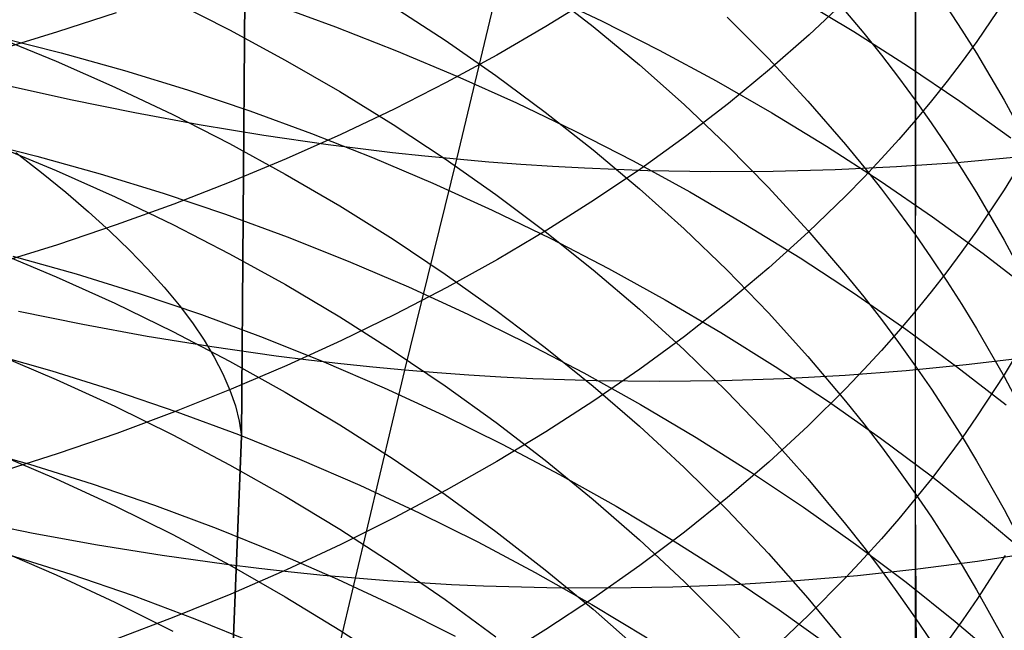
# Model space of a CAD drawing. Extents: x -383 to 1849, y -1185 to -529.
# Tile 268 of 656: x 214.64 to 221.96, y -1082.33 to -1077.79. Entities that reach past the tile are written whole.
import ezdxf

# ---------------------------------------------------------------- set-up
doc = ezdxf.new("R2010")
doc.units = 0
doc.layers.add('PREDEFINITO', color=7, linetype='CONTINUOUS')

msp = doc.modelspace()

# ---------------------------------------------------------------- linework, layer by layer
at = {"layer": 'PREDEFINITO'}
for p, q in [((221.3005, -1075.6237, 650.5404), (221.3007, -1078.5383, 648.1153)), ((217.8894, -1078.8288, 493.5982), (218.2685, -1077.2364, 492.4002)), ((221.2993, -1077.3623, 628.0638), (221.2993, -1078.3883, 626.8356)), ((216.2887, -1080.8894, 420), (216.3137, -1077.3784, 420)), ((216.2887, -1080.8894, 370), (216.3137, -1077.3784, 370)), ((216.3137, -1077.3784, 395), (216.2887, -1080.8894, 395)), ((216.2887, -1080.8894, 420), (216.3137, -1077.3784, 420)), ((218.5276, -1077.5886, 533.0987), (218.9649, -1077.7975, 533.0128)), ((218.5471, -1077.5638, 622.3817), (218.9031, -1077.8409, 622.5736)), ((215.7761, -1077.6532, 618.8149), (216.1985, -1077.8663, 618.9503)), ((218.9078, -1077.6218, 652.8712), (218.5525, -1077.8412, 653.1271)), ((220.4362, -1077.6319, 531.5143), (220.8435, -1077.8777, 531.39)), ((220.7904, -1077.6364, 649.9506), (220.5106, -1077.9022, 650.2485)), ((221.9623, -1077.6518, 647.16), (221.757, -1077.9527, 647.4842)), ((216.5267, -1077.6758, 534.539), (216.9864, -1077.8426, 534.4912)), ((217.4156, -1077.6916, 620.6301), (217.8029, -1077.9436, 620.7973)), ((220.7823, -1077.7283, 626.3388), (220.9171, -1077.8906, 626.4608)), ((221.5355, -1077.6978, 628.3266), (221.6478, -1077.868, 628.46)), ((215.3555, -1077.738, 656.0902), (214.9188, -1077.8815, 656.2644)), ((218.9649, -1077.7975, 533.0128), (219.3953, -1078.0165, 532.9179)), ((219.9007, -1077.7723, 624.4211), (220.208, -1078.08, 624.6433)), ((214.9188, -1077.8815, 656.2644), (214.4754, -1078.0162, 656.4281)), ((216.1985, -1077.8663, 618.9503), (216.6129, -1078.0903, 619.0926)), ((216.9864, -1077.8426, 534.4912), (217.4412, -1078.0206, 534.4343)), ((218.5525, -1077.8412, 653.1271), (218.1861, -1078.0533, 653.3745)), ((218.9031, -1077.8409, 622.5736), (219.2476, -1078.1271, 622.7717)), ((220.8435, -1077.8777, 531.39), (221.242, -1078.1325, 531.257)), ((221.6478, -1077.868, 628.46), (221.7562, -1078.0398, 628.5947)), ((214.465, -1077.9174, 617.231), (214.9088, -1078.0986, 617.3412)), ((214.472, -1077.9171, 535.8415), (214.9465, -1078.0364, 535.8315)), ((217.8029, -1077.9436, 620.7973), (218.1803, -1078.2055, 620.971)), ((220.5106, -1077.9022, 650.2485), (220.2169, -1078.1615, 650.5393)), ((220.9171, -1077.8906, 626.4608), (221.0482, -1078.0547, 626.5843)), ((221.757, -1077.9527, 647.4842), (221.6486, -1078.1012, 647.6442)), ((217.4412, -1078.0206, 534.4343), (217.8904, -1078.2098, 534.3682)), ((219.3953, -1078.0165, 532.9179), (219.8183, -1078.2454, 532.8141)), ((214.9088, -1078.0986, 617.3412), (215.3461, -1078.2915, 617.4584)), ((214.9465, -1078.0364, 535.8315), (215.4179, -1078.1682, 535.8121)), ((216.6129, -1078.0903, 619.0926), (217.0188, -1078.3249, 619.2416)), ((218.1861, -1078.0533, 653.3745), (217.8094, -1078.2578, 653.613)), ((220.208, -1078.08, 624.6433), (220.5021, -1078.3957, 624.8712)), ((221.0482, -1078.0547, 626.5843), (221.1757, -1078.2206, 626.7092)), ((221.6486, -1078.1012, 647.6442), (221.5364, -1078.2483, 647.8028)), ((221.7562, -1078.0398, 628.5947), (221.9618, -1078.3879, 628.8675)), ((215.4179, -1078.1682, 535.8121), (215.8856, -1078.3121, 535.7836)), ((219.2476, -1078.1271, 622.7717), (219.5802, -1078.4221, 622.9759)), ((220.2169, -1078.1615, 650.5393), (219.9099, -1078.4143, 650.8227)), ((221.242, -1078.1325, 531.257), (221.6313, -1078.3961, 531.1152)), ((217.8904, -1078.2098, 534.3682), (218.3337, -1078.4097, 534.2932)), ((218.1803, -1078.2055, 620.971), (218.5471, -1078.4769, 621.1511)), ((219.8183, -1078.2454, 532.8141), (220.2335, -1078.484, 532.7014)), ((221.1757, -1078.2206, 626.7092), (221.2994, -1078.3883, 626.8354)), ((215.0151, -1078.3858, 493.3092), (214.5375, -1078.2785, 493.3081)), ((215.3461, -1078.2915, 617.4584), (215.7761, -1078.4959, 617.5827)), ((215.8856, -1078.3121, 535.7836), (216.3493, -1078.4681, 535.7459)), ((217.8094, -1078.2578, 653.613), (217.4226, -1078.4546, 653.8426)), ((221.5364, -1078.2483, 647.8028), (221.4205, -1078.3941, 647.9598)), ((215.4939, -1078.4838, 493.3235), (215.0151, -1078.3858, 493.3092)), ((217.0188, -1078.3249, 619.2416), (217.4156, -1078.57, 619.3973)), ((221.2993, -1078.3883, 626.8356), (221.2993, -1079.3888, 625.5885)), ((221.2994, -1078.3883, 626.8354), (221.4193, -1078.5578, 626.9629)), ((221.4205, -1078.3941, 647.9598), (221.3007, -1078.5383, 648.1153)), ((221.9618, -1078.3879, 628.8675), (222.1521, -1078.7417, 629.1448)), ((217.4226, -1078.4546, 653.8426), (217.0263, -1078.6436, 654.063)), ((218.3337, -1078.4097, 534.2932), (218.7706, -1078.6201, 534.2094)), ((219.5802, -1078.4221, 622.9759), (219.9005, -1078.7256, 623.1861)), ((219.9099, -1078.4143, 650.8227), (219.5901, -1078.6603, 651.0985)), ((220.5021, -1078.3957, 624.8712), (220.7823, -1078.7192, 625.1048)), ((221.6313, -1078.3961, 531.1152), (222.0108, -1078.6682, 530.9648)), ((215.9735, -1078.5725, 493.3512), (215.4939, -1078.4838, 493.3235)), ((215.7761, -1078.4959, 617.5827), (216.1986, -1078.7116, 617.7138)), ((216.3493, -1078.4681, 535.7459), (216.8084, -1078.6357, 535.6992)), ((218.5471, -1078.4769, 621.1511), (218.903, -1078.7578, 621.3374)), ((220.2335, -1078.484, 532.7014), (220.6404, -1078.7321, 532.5801)), ((221.3007, -1078.5383, 648.1153), (221.1771, -1078.6811, 648.2691)), ((221.3007, -1078.5383, 648.1153), (221.2998, -1079.9611, 646.8607)), ((216.4534, -1078.6515, 493.3923), (215.9735, -1078.5725, 493.3512)), ((217.4156, -1078.57, 619.3973), (217.8029, -1078.8252, 619.5595)), ((221.4193, -1078.5578, 626.9629), (221.5354, -1078.729, 627.0917)), ((214.2913, -1078.6848, 537.0598), (214.7658, -1078.8043, 537.05)), ((216.9329, -1078.7207, 493.4471), (216.4534, -1078.6515, 493.3923)), ((217.0263, -1078.6436, 654.063), (216.621, -1078.8245, 654.274)), ((216.8084, -1078.6357, 535.6992), (217.2624, -1078.8148, 535.6436)), ((218.7706, -1078.6201, 534.2094), (219.2005, -1078.841, 534.1167)), ((219.5901, -1078.6603, 651.0985), (219.2579, -1078.8994, 651.3665)), ((221.1771, -1078.6811, 648.2691), (221.0498, -1078.8224, 648.4213)), ((214.4658, -1078.7285, 615.993), (214.9097, -1078.9117, 616.0995)), ((216.1986, -1078.7116, 617.7138), (216.613, -1078.9383, 617.8517)), ((217.1725, -1078.7516, 493.4797), (216.9329, -1078.7207, 493.4471)), ((217.4118, -1078.7799, 493.5157), (217.1725, -1078.7516, 493.4797)), ((218.903, -1078.7578, 621.3374), (219.2476, -1079.0479, 621.5298)), ((219.9005, -1078.7256, 623.1861), (220.2079, -1079.0376, 623.402)), ((220.6404, -1078.7321, 532.5801), (221.0384, -1078.9893, 532.4502)), ((220.7823, -1078.7192, 625.1048), (220.9171, -1078.8838, 625.2236)), ((221.5354, -1078.729, 627.0917), (221.6477, -1078.9018, 627.2218)), ((222.1516, -1078.7436, 645.5997), (221.9614, -1079.0559, 645.9231)), ((214.6083, -1078.7771, 427.4013), (214.8002, -1078.9262, 426.9622)), ((214.7658, -1078.8043, 537.05), (215.237, -1078.9365, 537.0311)), ((216.621, -1078.8245, 654.274), (216.2072, -1078.9972, 654.4754)), ((217.2624, -1078.8148, 535.6436), (217.7109, -1079.0051, 535.5791)), ((217.6508, -1078.8057, 493.5552), (217.4118, -1078.7799, 493.5157)), ((217.5037, -1080.3986, 494.8255), (217.8894, -1078.8288, 493.5982)), ((217.8894, -1078.8288, 493.5982), (217.6508, -1078.8057, 493.5552)), ((217.8029, -1078.8252, 619.5595), (218.1802, -1079.0905, 619.728)), ((218.1276, -1078.8494, 493.6446), (217.8894, -1078.8288, 493.5982)), ((221.0498, -1078.8224, 648.4213), (220.9188, -1078.9621, 648.5718)), ((222.0578, -1078.8139, 494.9341), (221.6114, -1078.8546, 494.7365)), ((218.3653, -1078.8674, 493.6946), (218.1276, -1078.8494, 493.6446)), ((218.6025, -1078.8827, 493.7479), (218.3653, -1078.8674, 493.6946)), ((218.839, -1078.8956, 493.8047), (218.6025, -1078.8827, 493.7479)), ((219.3102, -1078.9136, 493.9282), (218.839, -1078.8956, 493.8047)), ((219.2579, -1078.8994, 651.3665), (218.9138, -1079.1313, 651.6265)), ((219.2005, -1078.841, 534.1167), (219.6231, -1079.0719, 534.0154)), ((221.1599, -1078.8859, 494.5505), (220.7036, -1078.9075, 494.3763)), ((220.9171, -1078.8838, 625.2236), (221.0482, -1079.0503, 625.3438)), ((221.6114, -1078.8546, 494.7365), (221.1599, -1078.8859, 494.5505)), ((221.6477, -1078.9018, 627.2218), (221.7562, -1079.0763, 627.353)), ((214.8002, -1078.9262, 426.9622), (214.9809, -1079.0736, 426.5178)), ((214.9097, -1078.9117, 616.0995), (215.3469, -1079.1069, 616.2129)), ((215.237, -1078.9365, 537.0311), (215.7046, -1079.081, 537.0032)), ((216.613, -1078.9383, 617.8517), (217.0189, -1079.1759, 617.9961)), ((219.7782, -1078.9215, 494.0649), (219.3102, -1078.9136, 493.9282)), ((220.2429, -1078.9194, 494.2144), (219.7782, -1078.9215, 494.0649)), ((220.7036, -1078.9075, 494.3763), (220.2429, -1078.9194, 494.2144)), ((220.9188, -1078.9621, 648.5718), (220.7842, -1079.1002, 648.7207)), ((216.2072, -1078.9972, 654.4754), (215.7852, -1079.1615, 654.667)), ((217.7109, -1079.0051, 535.5791), (218.1534, -1079.2064, 535.5059)), ((219.2476, -1079.0479, 621.5298), (219.5802, -1079.3468, 621.7281)), ((220.2079, -1079.0376, 623.402), (220.502, -1079.3576, 623.6236)), ((221.0384, -1078.9893, 532.4502), (221.4271, -1079.2556, 532.3117)), ((221.0482, -1079.0503, 625.3438), (221.1757, -1079.2186, 625.4654)), ((214.9809, -1079.0736, 426.5178), (215.1502, -1079.2192, 426.0688)), ((215.3469, -1079.1069, 616.2129), (215.777, -1079.3137, 616.3331)), ((215.7046, -1079.081, 537.0032), (216.1681, -1079.2376, 536.9664)), ((218.1802, -1079.0905, 619.728), (218.5471, -1079.3655, 619.9027)), ((219.6231, -1079.0719, 534.0154), (220.0377, -1079.3126, 533.9055)), ((220.7842, -1079.1002, 648.7207), (220.5044, -1079.3717, 649.0131)), ((221.9614, -1079.0559, 645.9231), (221.7561, -1079.3631, 646.2413)), ((221.7562, -1079.0763, 627.353), (221.9617, -1079.4297, 627.619)), ((215.7852, -1079.1615, 654.667), (215.3556, -1079.3171, 654.8486)), ((217.0189, -1079.1759, 617.9961), (217.4157, -1079.424, 618.1469)), ((218.9138, -1079.1313, 651.6265), (218.5583, -1079.356, 651.8784)), ((215.1502, -1079.2192, 426.0688), (215.3081, -1079.3627, 425.6155)), ((216.1681, -1079.2376, 536.9664), (216.6269, -1079.4061, 536.9208)), ((218.1534, -1079.2064, 535.5059), (218.5893, -1079.4185, 535.424)), ((221.1757, -1079.2186, 625.4654), (221.2994, -1079.3888, 625.5882)), ((221.4271, -1079.2556, 532.3117), (221.806, -1079.5305, 532.1648)), ((215.3556, -1079.3171, 654.8486), (214.9189, -1079.4641, 655.02)), ((215.777, -1079.3137, 616.3331), (216.1995, -1079.5319, 616.46)), ((219.5802, -1079.3468, 621.7281), (219.9005, -1079.6545, 621.9322)), ((220.0377, -1079.3126, 533.9055), (220.4439, -1079.563, 533.7871)), ((215.3081, -1079.3627, 425.6155), (215.4543, -1079.5041, 425.1583)), ((216.6269, -1079.4061, 536.9208), (217.0806, -1079.5863, 536.8666)), ((218.5583, -1079.356, 651.8784), (218.1918, -1079.5731, 652.1218)), ((218.5471, -1079.3655, 619.9027), (218.903, -1079.65, 620.0834)), ((218.5893, -1079.4185, 535.424), (219.0183, -1079.6411, 535.3336)), ((220.5044, -1079.3717, 649.0131), (220.2108, -1079.6366, 649.2986)), ((220.502, -1079.3576, 623.6236), (220.7823, -1079.6856, 623.8507)), ((221.2993, -1079.3888, 625.5885), (221.2995, -1080.3644, 624.3208)), ((221.2994, -1079.3888, 625.5882), (221.4193, -1079.5608, 625.7124)), ((221.7561, -1079.3631, 646.2413), (221.6477, -1079.5147, 646.3984)), ((214.9189, -1079.4641, 655.02), (214.4756, -1079.6021, 655.1809)), ((217.4157, -1079.424, 618.1469), (217.803, -1079.6824, 618.304)), ((221.9617, -1079.4297, 627.619), (222.152, -1079.7889, 627.8893)), ((214.465, -1079.517, 614.7401), (214.9089, -1079.7024, 614.843)), ((214.5872, -1079.5492, 538.2826), (215.0584, -1079.6818, 538.264)), ((215.4543, -1079.5041, 425.1583), (215.5889, -1079.6433, 424.6977)), ((216.1995, -1079.5319, 616.46), (216.6139, -1079.7613, 616.5933)), ((220.4439, -1079.563, 533.7871), (220.8413, -1079.8227, 533.6603)), ((221.4193, -1079.5608, 625.7124), (221.5354, -1079.7344, 625.8378)), ((221.6477, -1079.5147, 646.3984), (221.5355, -1079.665, 646.554)), ((221.806, -1079.5305, 532.1648), (222.1746, -1079.814, 532.0097)), ((217.0806, -1079.5863, 536.8666), (217.5288, -1079.7778, 536.8037)), ((218.1918, -1079.5731, 652.1218), (217.8149, -1079.7825, 652.3566)), ((220.2108, -1079.6366, 649.2986), (219.9039, -1079.8947, 649.5767)), ((214.9089, -1079.7024, 614.843), (215.3462, -1079.8997, 614.9526)), ((215.0584, -1079.6818, 538.264), (215.5258, -1079.8269, 538.2367)), ((215.5889, -1079.6433, 424.6977), (215.7117, -1079.7802, 424.2341)), ((217.803, -1079.6824, 618.304), (218.1803, -1079.9509, 618.4672)), ((218.903, -1079.65, 620.0834), (219.2476, -1079.9437, 620.2701)), ((219.0183, -1079.6411, 535.3336), (219.4398, -1079.8739, 535.2347)), ((219.9005, -1079.6545, 621.9322), (220.2079, -1079.9706, 622.1419)), ((220.7823, -1079.6856, 623.8507), (220.9172, -1079.8525, 623.9662)), ((221.5355, -1079.665, 646.554), (221.4195, -1079.8138, 646.7081)), ((215.7117, -1079.7802, 424.2341), (215.8227, -1079.9145, 423.768)), ((216.6139, -1079.7613, 616.5933), (217.0198, -1080.0016, 616.733)), ((217.8149, -1079.7825, 652.3566), (217.428, -1079.9841, 652.5826)), ((217.5288, -1079.7778, 536.8037), (217.9708, -1079.9806, 536.7323)), ((221.5354, -1079.7344, 625.8378), (221.6477, -1079.9098, 625.9644)), ((215.5258, -1079.8269, 538.2367), (215.9891, -1079.9843, 538.2008)), ((220.8413, -1079.8227, 533.6603), (221.2293, -1080.0916, 533.5252)), ((220.9172, -1079.8525, 623.9662), (221.0484, -1080.0212, 624.083)), ((221.4195, -1079.8138, 646.7081), (221.2998, -1079.9611, 646.8607)), ((215.3462, -1079.8997, 614.9526), (215.7763, -1080.1088, 615.0687)), ((215.8227, -1079.9145, 423.768), (215.922, -1080.0463, 423.2997)), ((219.4398, -1079.8739, 535.2347), (219.8534, -1080.1168, 535.1274)), ((219.9039, -1079.8947, 649.5767), (219.5841, -1080.146, 649.8474)), ((221.6477, -1079.9098, 625.9644), (221.7562, -1080.0868, 626.0922)), ((215.1075, -1080.0587, 494.5552), (214.6288, -1079.961, 494.5413)), ((215.9891, -1079.9843, 538.2008), (216.4477, -1080.1537, 538.1563)), ((217.0198, -1080.0016, 616.733), (217.4166, -1080.2526, 616.8789)), ((217.428, -1079.9841, 652.5826), (217.0315, -1080.1777, 652.7996)), ((217.9708, -1079.9806, 536.7323), (218.4064, -1080.1942, 536.6526)), ((218.1803, -1079.9509, 618.4672), (218.5472, -1080.2293, 618.6364)), ((219.2476, -1079.9437, 620.2701), (219.5802, -1080.2466, 620.4624)), ((220.2079, -1079.9706, 622.1419), (220.502, -1080.295, 622.3571)), ((221.2998, -1079.9611, 646.8607), (221.1762, -1080.1069, 647.0116)), ((221.2998, -1079.9611, 646.8607), (221.3004, -1081.3558, 645.5774)), ((215.587, -1080.1469, 494.5824), (215.1075, -1080.0587, 494.5552)), ((215.922, -1080.0463, 423.2997), (216.0094, -1080.1755, 422.8298)), ((221.0484, -1080.0212, 624.083), (221.1759, -1080.1919, 624.2012)), ((216.0669, -1080.2251, 494.6228), (215.587, -1080.1469, 494.5824)), ((215.7763, -1080.1088, 615.0687), (216.1988, -1080.3295, 615.1911)), ((219.5841, -1080.146, 649.8474), (219.252, -1080.3901, 650.1104)), ((219.8534, -1080.1168, 535.1274), (220.2585, -1080.3695, 535.0119)), ((221.1762, -1080.1069, 647.0116), (221.0489, -1080.2511, 647.161)), ((221.2293, -1080.0916, 533.5252), (221.6074, -1080.3693, 533.3819)), ((221.7562, -1080.0868, 626.0922), (221.9618, -1080.4454, 626.3511)), ((222.1522, -1080.1137, 644.3408), (221.9621, -1080.4322, 644.6579)), ((216.0094, -1080.1755, 422.8298), (216.085, -1080.3018, 422.3587)), ((216.5466, -1080.2933, 494.6768), (216.0669, -1080.2251, 494.6228)), ((216.4477, -1080.1537, 538.1563), (216.9012, -1080.335, 538.1034)), ((217.0315, -1080.1777, 652.7996), (216.626, -1080.363, 653.0074)), ((218.4064, -1080.1942, 536.6526), (218.8349, -1080.4185, 536.5645)), ((221.1759, -1080.1919, 624.2012), (221.2997, -1080.3644, 624.3206)), ((214.4042, -1080.2697, 539.5284), (214.8756, -1080.4027, 539.5102)), ((214.4649, -1080.2794, 613.4715), (214.9088, -1080.4667, 613.5707)), ((216.7862, -1080.3235, 494.7088), (216.5466, -1080.2933, 494.6768)), ((217.4166, -1080.2526, 616.8789), (217.8038, -1080.5141, 617.0309)), ((218.5472, -1080.2293, 618.6364), (218.9031, -1080.5173, 618.8115)), ((219.5802, -1080.2466, 620.4624), (219.9005, -1080.5582, 620.6604)), ((220.502, -1080.295, 622.3571), (220.7823, -1080.6274, 622.5776)), ((221.0489, -1080.2511, 647.161), (220.9179, -1080.3938, 647.3087)), ((216.085, -1080.3018, 422.3587), (216.1489, -1080.4253, 421.8868)), ((216.1988, -1080.3295, 615.1911), (216.6132, -1080.5614, 615.3199)), ((216.626, -1080.363, 653.0074), (216.2119, -1080.5399, 653.2057)), ((217.0257, -1080.3512, 494.7443), (216.7862, -1080.3235, 494.7088)), ((216.9012, -1080.335, 538.1034), (217.3491, -1080.5278, 538.0422)), ((217.2648, -1080.3762, 494.7832), (217.0257, -1080.3512, 494.7443)), ((220.2585, -1080.3695, 535.0119), (220.6548, -1080.6317, 534.8882)), ((221.6799, -1080.3589, 496.1429), (221.2324, -1080.4032, 495.948)), ((221.2995, -1080.3644, 624.3208), (221.2996, -1081.3153, 623.0342)), ((221.2997, -1080.3644, 624.3206), (221.4197, -1080.5386, 624.4412)), ((221.6074, -1080.3693, 533.3819), (221.9753, -1080.6558, 533.2305)), ((222.1219, -1080.3049, 496.3489), (221.6799, -1080.3589, 496.1429)), ((214.8756, -1080.4027, 539.5102), (215.3433, -1080.5484, 539.4835)), ((216.1489, -1080.4253, 421.8868), (216.2011, -1080.5459, 421.4146)), ((217.135, -1081.9458, 496.0859), (217.5037, -1080.3986, 494.8255)), ((217.5037, -1080.3986, 494.8255), (217.2648, -1080.3762, 494.7832)), ((217.7421, -1080.4183, 494.8713), (217.5037, -1080.3986, 494.8255)), ((217.98, -1080.4353, 494.9205), (217.7421, -1080.4183, 494.8713)), ((218.2175, -1080.4497, 494.9731), (217.98, -1080.4353, 494.9205)), ((218.8349, -1080.4185, 536.5645), (219.2559, -1080.6532, 536.4681)), ((219.252, -1080.3901, 650.1104), (218.908, -1080.6269, 650.3655)), ((220.7797, -1080.4379, 495.7645), (220.3222, -1080.4628, 495.5927)), ((221.2324, -1080.4032, 495.948), (220.7797, -1080.4379, 495.7645)), ((220.9179, -1080.3938, 647.3087), (220.7833, -1080.5348, 647.4548)), ((221.9621, -1080.4322, 644.6579), (221.7567, -1080.7457, 644.97)), ((221.9618, -1080.4454, 626.3511), (222.1521, -1080.8098, 626.6142)), ((214.9088, -1080.4667, 613.5707), (215.346, -1080.6662, 613.6764)), ((217.8038, -1080.5141, 617.0309), (218.1811, -1080.7858, 617.1888)), ((218.4544, -1080.4615, 495.029), (218.2175, -1080.4497, 494.9731)), ((218.9262, -1080.4772, 495.1508), (218.4544, -1080.4615, 495.029)), ((218.9031, -1080.5173, 618.8115), (219.2476, -1080.8148, 618.9923)), ((219.3951, -1080.4825, 495.2856), (218.9262, -1080.4772, 495.1508)), ((219.8606, -1080.4777, 495.433), (219.3951, -1080.4825, 495.2856)), ((220.3222, -1080.4628, 495.5927), (219.8606, -1080.4777, 495.433)), ((215.3433, -1080.5484, 539.4835), (215.8068, -1080.7066, 539.4485)), ((216.2119, -1080.5399, 653.2057), (215.7898, -1080.7082, 653.3944)), ((216.2011, -1080.5459, 421.4146), (216.2418, -1080.6635, 420.9424)), ((216.6132, -1080.5614, 615.3199), (217.0191, -1080.8044, 615.4548)), ((217.3491, -1080.5278, 538.0422), (217.7909, -1080.7319, 537.9727)), ((219.9005, -1080.5582, 620.6604), (220.2079, -1080.8784, 620.8639)), ((220.7833, -1080.5348, 647.4548), (220.5035, -1080.812, 647.7419)), ((221.4197, -1080.5386, 624.4412), (221.5358, -1080.7147, 624.5631)), ((216.2418, -1080.6635, 420.9424), (216.2709, -1080.778, 420.4707)), ((218.908, -1080.6269, 650.3655), (218.5526, -1080.8562, 650.6126)), ((219.2559, -1080.6532, 536.4681), (219.6689, -1080.8981, 536.3637)), ((220.6548, -1080.6317, 534.8882), (221.0416, -1080.9032, 534.7564)), ((220.7823, -1080.6274, 622.5776), (220.9172, -1080.7965, 622.6898)), ((215.346, -1080.6662, 613.6764), (215.7761, -1080.8776, 613.7884)), ((215.7898, -1080.7082, 653.3944), (215.3599, -1080.8677, 653.5732)), ((215.8068, -1080.7066, 539.4485), (216.2657, -1080.8769, 539.4053)), ((217.7909, -1080.7319, 537.9727), (218.2261, -1080.9471, 537.8951)), ((221.5358, -1080.7147, 624.5631), (221.6482, -1080.8924, 624.6861)), ((216.2709, -1080.778, 420.4707), (216.2887, -1080.8894, 420)), ((217.0191, -1080.8044, 615.4548), (217.4159, -1081.0582, 615.5957)), ((218.1811, -1080.7858, 617.1888), (218.548, -1081.0676, 617.3526)), ((220.9172, -1080.7965, 622.6898), (221.0484, -1080.9676, 622.8033)), ((221.7567, -1080.7457, 644.97), (221.6484, -1080.9004, 645.124)), ((215.3599, -1080.8677, 653.5732), (214.923, -1081.0182, 653.742)), ((215.7761, -1080.8776, 613.7884), (216.1985, -1081.1007, 613.9066)), ((216.2657, -1080.8769, 539.4053), (216.7194, -1081.0592, 539.3539)), ((218.5526, -1080.8562, 650.6126), (218.1863, -1081.0778, 650.8514)), ((219.2476, -1080.8148, 618.9923), (219.5802, -1081.1213, 619.1787)), ((220.2079, -1080.8784, 620.8639), (220.502, -1081.207, 621.0726)), ((220.5035, -1080.812, 647.7419), (220.2099, -1081.0824, 648.022)), ((216.2171, -1082.6458, 420), (216.2887, -1080.8894, 420)), ((216.2171, -1082.6458, 370), (216.2887, -1080.8894, 370)), ((216.2887, -1080.8894, 395), (216.2171, -1082.6458, 395)), ((216.2171, -1082.6458, 420), (216.2887, -1080.8894, 420)), ((216.2887, -1080.8894, 420), (216.2887, -1080.8894, 370)), ((218.2261, -1080.9471, 537.8951), (218.6543, -1081.1731, 537.8093)), ((219.6689, -1080.8981, 536.3637), (220.0735, -1081.153, 536.2512)), ((221.0416, -1080.9032, 534.7564), (221.4186, -1081.1837, 534.6167)), ((221.6484, -1080.9004, 645.124), (221.5362, -1081.0537, 645.2766)), ((221.6482, -1080.8924, 624.6861), (221.7568, -1081.0718, 624.8103)), ((214.2389, -1080.9644, 540.7911), (214.7103, -1081.0977, 540.7734)), ((214.465, -1081.017, 612.1885), (214.9089, -1081.2062, 612.284)), ((214.923, -1081.0182, 653.742), (214.4794, -1081.1596, 653.9006)), ((221.0484, -1080.9676, 622.8033), (221.1759, -1081.1405, 622.918)), ((214.7103, -1081.0977, 540.7734), (215.1779, -1081.2438, 540.7475)), ((216.1985, -1081.1007, 613.9066), (216.613, -1081.3351, 614.0308)), ((216.7194, -1081.0592, 539.3539), (217.1675, -1081.2532, 539.2944)), ((217.4159, -1081.0582, 615.5957), (217.8033, -1081.3226, 615.7425)), ((218.1863, -1081.0778, 650.8514), (217.8095, -1081.2916, 651.0818)), ((218.548, -1081.0676, 617.3526), (218.9038, -1081.359, 617.522)), ((220.2099, -1081.0824, 648.022), (219.9029, -1081.346, 648.295)), ((221.5362, -1081.0537, 645.2766), (221.4202, -1081.2055, 645.4278)), ((221.7568, -1081.0718, 624.8103), (221.9625, -1081.4352, 625.0619)), ((218.6543, -1081.1731, 537.8093), (219.0749, -1081.4096, 537.7156)), ((219.5802, -1081.1213, 619.1787), (219.9005, -1081.4368, 619.3705)), ((220.0735, -1081.153, 536.2512), (220.4691, -1081.4175, 536.1307)), ((221.1759, -1081.1405, 622.918), (221.2997, -1081.3153, 623.034)), ((214.9089, -1081.2062, 612.284), (215.3461, -1081.4077, 612.3857)), ((215.1779, -1081.2438, 540.7475), (215.6414, -1081.4025, 540.7135)), ((220.502, -1081.207, 621.0726), (220.7823, -1081.5437, 621.2865)), ((221.4202, -1081.2055, 645.4278), (221.3004, -1081.3558, 645.5774)), ((221.4186, -1081.1837, 534.6167), (221.7853, -1081.4731, 534.469)), ((217.1675, -1081.2532, 539.2944), (217.6094, -1081.4587, 539.2269)), ((217.8095, -1081.2916, 651.0818), (217.4228, -1081.4973, 651.3034)), ((217.8033, -1081.3226, 615.7425), (218.1806, -1081.5973, 615.895)), ((221.2996, -1081.3153, 623.0342), (221.2996, -1082.2404, 621.7294)), ((221.2997, -1081.3153, 623.034), (221.4197, -1081.4919, 623.1512)), ((216.613, -1081.3351, 614.0308), (217.0188, -1081.5808, 614.1609)), ((218.9038, -1081.359, 617.522), (219.2483, -1081.66, 617.697)), ((219.9029, -1081.346, 648.295), (219.5832, -1081.6025, 648.5606)), ((221.3004, -1081.3558, 645.5774), (221.1769, -1081.5045, 645.7255)), ((221.3004, -1081.3558, 645.5774), (221.3071, -1082.7187, 644.2588)), ((215.3461, -1081.4077, 612.3857), (215.7762, -1081.6212, 612.4935)), ((215.6414, -1081.4025, 540.7135), (216.1001, -1081.5736, 540.6715)), ((217.6094, -1081.4587, 539.2269), (218.0448, -1081.6753, 539.1515)), ((219.0749, -1081.4096, 537.7156), (219.4875, -1081.6565, 537.614)), ((219.9005, -1081.4368, 619.3705), (220.2079, -1081.761, 619.5676)), ((220.4691, -1081.4175, 536.1307), (220.8553, -1081.6915, 536.0024)), ((221.9625, -1081.4352, 625.0619), (222.153, -1081.8045, 625.3175)), ((214.7369, -1081.6121, 495.8186), (214.2581, -1081.5147, 495.8048)), ((217.4228, -1081.4973, 651.3034), (217.0265, -1081.6948, 651.5162)), ((220.7823, -1081.5437, 621.2865), (220.9172, -1081.715, 621.3953)), ((221.1769, -1081.5045, 645.7255), (221.0496, -1081.6517, 645.872)), ((221.4197, -1081.4919, 623.1512), (221.5359, -1081.6703, 623.2695)), ((221.7853, -1081.4731, 534.469), (222.1411, -1081.771, 534.3136)), ((215.2167, -1081.6995, 495.8455), (214.7369, -1081.6121, 495.8186)), ((216.1001, -1081.5736, 540.6715), (216.5536, -1081.7569, 540.6216)), ((217.0188, -1081.5808, 614.1609), (217.4156, -1081.8373, 614.2968)), ((218.1806, -1081.5973, 615.895), (218.5475, -1081.8821, 616.0531)), ((219.5832, -1081.6025, 648.5606), (219.2511, -1081.8517, 648.8187)), ((215.7762, -1081.6212, 612.4935), (216.1988, -1081.8465, 612.6072)), ((218.0448, -1081.6753, 539.1515), (218.4731, -1081.903, 539.0683)), ((219.2483, -1081.66, 617.697), (219.5808, -1081.9703, 617.8773)), ((219.4875, -1081.6565, 537.614), (219.8916, -1081.9135, 537.5046)), ((221.0496, -1081.6517, 645.872), (220.9186, -1081.7972, 646.0169)), ((221.5359, -1081.6703, 623.2695), (221.6482, -1081.8505, 623.389)), ((214.4649, -1081.7284, 610.8921), (214.9088, -1081.9195, 610.9839)), ((215.6968, -1081.7768, 495.8855), (215.2167, -1081.6995, 495.8455)), ((216.5536, -1081.7569, 540.6216), (217.0015, -1081.9519, 540.5638)), ((217.0265, -1081.6948, 651.5162), (216.6212, -1081.8839, 651.7199)), ((220.2079, -1081.761, 619.5676), (220.502, -1082.0936, 619.7698)), ((220.8553, -1081.6915, 536.0024), (221.2316, -1081.9747, 535.8664)), ((220.9172, -1081.715, 621.3953), (221.0484, -1081.8882, 621.5054)), ((222.1995, -1081.7532, 497.8047), (221.7623, -1081.8209, 497.5905)), ((214.5515, -1081.7687, 542.0495), (215.019, -1081.9154, 542.0243)), ((216.1769, -1081.8438, 495.9389), (215.6968, -1081.7768, 495.8855)), ((217.4156, -1081.8373, 614.2968), (217.8029, -1082.1046, 614.4384)), ((220.9186, -1081.7972, 646.0169), (220.784, -1081.9411, 646.1602)), ((221.7623, -1081.8209, 497.5905), (221.3192, -1081.879, 497.3871)), ((221.9686, -1081.7772, 643.3577), (221.7633, -1082.0967, 643.6635)), ((216.4168, -1081.8733, 495.9705), (216.1769, -1081.8438, 495.9389)), ((216.1988, -1081.8465, 612.6072), (216.6132, -1082.0834, 612.7267)), ((216.6212, -1081.8839, 651.7199), (216.2073, -1082.0644, 651.9144)), ((216.6565, -1081.9002, 496.0056), (216.4168, -1081.8733, 495.9705)), ((216.8959, -1081.9244, 496.044), (216.6565, -1081.9002, 496.0056)), ((218.4731, -1081.903, 539.0683), (218.8939, -1082.1413, 538.9773)), ((218.5475, -1081.8821, 616.0531), (218.9034, -1082.1768, 616.2168)), ((219.2511, -1081.8517, 648.8187), (218.9072, -1082.0935, 649.0691)), ((221.3192, -1081.879, 497.3871), (220.8705, -1081.9273, 497.1946)), ((221.0484, -1081.8882, 621.5054), (221.1759, -1082.0634, 621.6167)), ((221.6482, -1081.8505, 623.389), (221.7568, -1082.0322, 623.5096)), ((214.9088, -1081.9195, 610.9839), (215.3461, -1082.123, 611.0816)), ((215.019, -1081.9154, 542.0243), (215.4823, -1082.0748, 541.9912)), ((216.7747, -1083.47, 497.3776), (217.135, -1081.9458, 496.0859)), ((217.135, -1081.9458, 496.0859), (216.8959, -1081.9244, 496.044)), ((217.0015, -1081.9519, 540.5638), (217.4432, -1082.1586, 540.4983)), ((217.3737, -1081.9645, 496.1311), (217.135, -1081.9458, 496.0859)), ((217.612, -1081.9805, 496.1798), (217.3737, -1081.9645, 496.1311)), ((217.8498, -1081.9938, 496.2317), (217.612, -1081.9805, 496.1798)), ((219.5808, -1081.9703, 617.8773), (219.901, -1082.2896, 618.0629)), ((219.8916, -1081.9135, 537.5046), (220.2868, -1082.1803, 537.3875)), ((220.4167, -1081.9658, 497.0134), (219.9583, -1081.9941, 496.8438)), ((220.8705, -1081.9273, 497.1946), (220.4167, -1081.9658, 497.0134)), ((220.784, -1081.9411, 646.1602), (220.5041, -1082.2239, 646.4417)), ((221.2316, -1081.9747, 535.8664), (221.5974, -1082.2669, 535.7227)), ((218.087, -1082.0044, 496.287), (217.8498, -1081.9938, 496.2317)), ((218.5595, -1082.0176, 496.4073), (218.087, -1082.0044, 496.287)), ((219.0292, -1082.0202, 496.5404), (218.5595, -1082.0176, 496.4073)), ((219.4956, -1082.0123, 496.686), (219.0292, -1082.0202, 496.5404)), ((219.9583, -1081.9941, 496.8438), (219.4956, -1082.0123, 496.686)), ((221.7568, -1082.0322, 623.5096), (221.9625, -1082.4005, 623.7539)), ((215.3461, -1082.123, 611.0816), (215.7762, -1082.3386, 611.1851)), ((215.4823, -1082.0748, 541.9912), (215.9408, -1082.2467, 541.9505)), ((216.2073, -1082.0644, 651.9144), (215.7854, -1082.2361, 652.0994)), ((216.6132, -1082.0834, 612.7267), (217.0191, -1082.3315, 612.8519)), ((217.8029, -1082.1046, 614.4384), (218.1803, -1082.3823, 614.5855)), ((218.9072, -1082.0935, 649.0691), (218.5518, -1082.3276, 649.3115)), ((220.502, -1082.0936, 619.7698), (220.7823, -1082.4345, 619.977)), ((221.1759, -1082.0634, 621.6167), (221.2997, -1082.2404, 621.7292)), ((221.7633, -1082.0967, 643.6635), (221.655, -1082.2544, 643.8144)), ((217.4432, -1082.1586, 540.4983), (217.8783, -1082.3767, 540.4251)), ((218.8939, -1082.1413, 538.9773), (219.3066, -1082.3901, 538.8787)), ((218.9034, -1082.1768, 616.2168), (219.2479, -1082.4811, 616.3857)), ((220.2868, -1082.1803, 537.3875), (220.6725, -1082.4567, 537.2628)), ((215.7854, -1082.2361, 652.0994), (215.3558, -1082.3988, 652.2747)), ((215.9408, -1082.2467, 541.9505), (216.3941, -1082.4309, 541.902)), ((220.5041, -1082.2239, 646.4417), (220.2105, -1082.4999, 646.7165)), ((221.2996, -1082.2404, 621.7294), (221.2996, -1083.1399, 620.406)), ((221.2997, -1082.2404, 621.7292), (221.4197, -1082.4193, 621.8428)), ((221.655, -1082.2544, 643.8144), (221.5428, -1082.4107, 643.964)), ((221.5974, -1082.2669, 535.7227), (221.9525, -1082.5678, 535.5714)), ((217.0191, -1082.3315, 612.8519), (217.4159, -1082.5906, 612.9827)), ((218.5518, -1082.3276, 649.3115), (218.1855, -1082.5538, 649.5459)), ((219.901, -1082.2896, 618.0629), (220.2083, -1082.6177, 618.2537))]:
    msp.add_line(p, q, dxfattribs=at)

doc.saveas('drawing.dxf')
